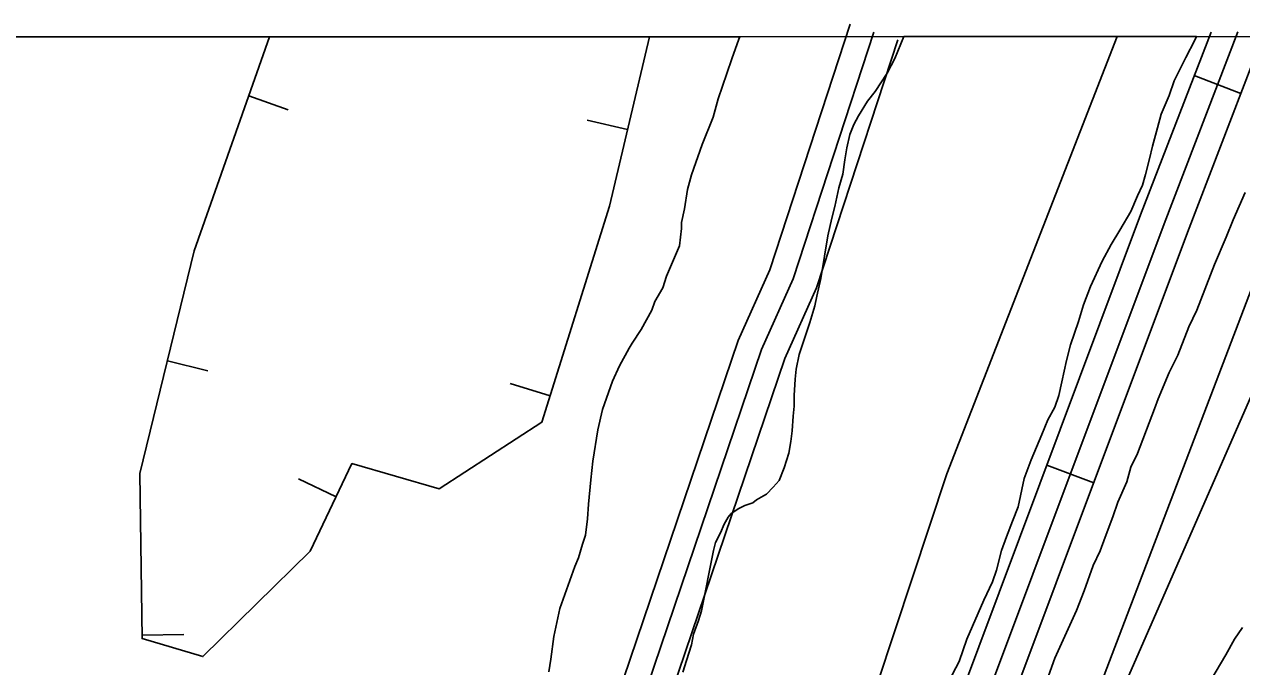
# Model space of a CAD drawing. Extents: x 3271442 to 3309282, y 752266 to 777610.
# Drawn here: x 3287950 to 3288680, y 775453 to 775839 of the extents above; entities that cross this region are included whole.
import ezdxf

# ---------------------------------------------------------------- set-up
doc = ezdxf.new("R2010")
doc.units = 0
for name, color, linetype in [('V-BORW-LINE', 7, 'Continuous'), ('V-GRID-FRAM', 7, 'Continuous'), ('V-LEVE-TOET', 7, 'Continuous'), ('V-ROAD-CNTR', 7, 'Continuous'), ('V-SITE-VEGE', 7, 'Continuous'), ('V-WETL-SWMP', 7, 'Continuous')]:
    doc.layers.add(name, color=color, linetype=linetype)

msp = doc.modelspace()

# ---------------------------------------------------------------- linework, layer by layer
at = {"layer": 'V-BORW-LINE'}
for p, q in [((3288084.24, 775795.57), (3288107.82, 775787.27)), ((3288311.46, 775775.4), (3288287.12, 775781.12)), ((3288035.37, 775636.5), (3288059.66, 775630.56)), ((3288264.97, 775615.5), (3288241.11, 775622.98)), ((3288136.63, 775554.9), (3288114.05, 775565.63)), ((3288020.18, 775471.9), (3288045.18, 775472.25))]:
    msp.add_line(p, q, dxfattribs=at)
msp.add_lwpolyline([(3288096.72, 775831.08), (3288051.52, 775702.54), (3288018.84, 775568.84), (3288020.21, 775469.81), (3288056.74, 775458.99), (3288121.11, 775522.21), (3288146.11, 775574.84), (3288198.45, 775559.64), (3288260.03, 775599.72), (3288300.66, 775729.49), (3288324.57, 775831.14)], dxfattribs=at)
at = {"layer": 'V-GRID-FRAM'}
msp.add_lwpolyline([(3275591.3, 775827.44), (3307043.48, 775836.59), (3307056.71, 757650.81), (3275588.66, 757641.66), (3275591.3, 775827.44)], dxfattribs=at)
at = {"layer": 'V-LEVE-TOET'}
for points in [[(3287788.5, 774708.17), (3287989.07, 774618.37), (3288022.41, 774607.12), (3288077.36, 774578.79), (3288104.28, 774570.49), (3288134.71, 774564.52), (3288156.42, 774572.64), (3288177.01, 774598.33), (3288192.94, 774627.56), (3288205.95, 774660.89), (3288305.01, 774833.89), (3288474.93, 775157.16), (3288552.91, 775331.41), (3288712.06, 775749.02), (3288745.25, 775831.26)], [(3288605.08, 775831.22), (3288502.86, 775568.82), (3288429.97, 775348.27)]]:
    msp.add_lwpolyline(points, dxfattribs=at)
at = {"layer": 'V-ROAD-CNTR'}
for p, q in [((3288651.38, 775807.85), (3288679.38, 775797.08)), ((3288562.95, 775573.87), (3288591.05, 775563.36))]:
    msp.add_line(p, q, dxfattribs=at)
for points in [[(3288174.73, 774748.81), (3288153.56, 774880.93), (3288150.66, 774939.72), (3288155.12, 774996.46), (3288164.46, 775036.92), (3288202.97, 775116.87), (3288236.03, 775178.07), (3288268.31, 775250.54), (3288298.55, 775310.92), (3288301.9, 775329.81), (3288297.62, 775343.9), (3288293.47, 775375.43), (3288300.74, 775421.36), (3288349.37, 775564.9), (3288377.75, 775648.86), (3288396.79, 775691.21), (3288444.99, 775838.59)], [(3288188.37, 774758.28), (3288168.5, 774882.49), (3288165.69, 774939.5), (3288169.99, 774994.18), (3288178.7, 775031.91), (3288216.33, 775110.05), (3288249.5, 775171.45), (3288281.87, 775244.12), (3288312.94, 775306.15), (3288317.3, 775330.73), (3288312.33, 775347.08), (3288308.63, 775375.23), (3288315.35, 775417.75), (3288363.58, 775560.09), (3288391.73, 775643.37), (3288410.8, 775685.79), (3288459.25, 775833.93)], [(3288228.84, 774840.15), (3288289.69, 774946.59), (3288307.48, 774975.9), (3288324.33, 775005.17), (3288340.74, 775034.82), (3288356.89, 775064.8), (3288372.26, 775094.99), (3288387.07, 775125.39), (3288401.64, 775156.12), (3288415.41, 775187.05), (3288428.61, 775218.17), (3288441.42, 775249.75), (3288453.54, 775281.34), (3288461.74, 775303.43), (3288619.21, 775724.21), (3288661.43, 775833.98)], [(3288254.77, 774825.06), (3288315.54, 774931.36), (3288333.3, 774960.63), (3288350.46, 774990.42), (3288367.07, 775020.45), (3288383.47, 775050.88), (3288399.12, 775081.61), (3288414.11, 775112.4), (3288428.9, 775143.6), (3288442.93, 775175.09), (3288456.33, 775206.67), (3288469.33, 775238.74), (3288481.6, 775270.75), (3288489.85, 775292.95), (3288647.26, 775713.57), (3288693.57, 775833.99)], [(3288677.5, 775833.99), (3288633.24, 775718.89), (3288475.79, 775298.19)], [(3288198.62, 774789.15), (3288183.44, 774884.05), (3288180.72, 774939.28), (3288184.85, 774991.89), (3288192.94, 775026.91), (3288229.7, 775103.23), (3288262.97, 775164.82), (3288295.44, 775237.71), (3288327.33, 775301.39), (3288332.7, 775331.65), (3288327.04, 775350.26), (3288323.78, 775375.03), (3288329.97, 775414.15), (3288377.79, 775555.28), (3288405.71, 775637.88), (3288424.8, 775680.37), (3288473.5, 775829.26)]]:
    msp.add_lwpolyline(points, dxfattribs=at)
at = {"layer": 'V-SITE-VEGE'}
for p, q in [((3287553.97, 775830.92), (3288378.87, 775831.16)), ((3288378.18, 775829.61), (3288374.03, 775817.91)), ((3288378.87, 775831.16), (3288378.18, 775829.61)), ((3288471.85, 775818.12), (3288477.23, 775831.19)), ((3288477.23, 775831.19), (3288652.68, 775831.24)), ((3288651.71, 775829.16), (3288646.4, 775818.63)), ((3288652.68, 775831.24), (3288651.71, 775829.16)), ((3288374.03, 775817.91), (3288371.07, 775809.14)), ((3288467.13, 775809.36), (3288471.85, 775818.12)), ((3288646.4, 775818.63), (3288639.31, 775804.6)), ((3288371.07, 775809.14), (3288365.74, 775793.93)), ((3288460.06, 775798.26), (3288467.13, 775809.36)), ((3288639.31, 775804.6), (3288636.35, 775795.83)), ((3288455.35, 775792.42), (3288460.06, 775798.26)), ((3288365.74, 775793.93), (3288362.77, 775782.81)), ((3288450.05, 775783.65), (3288455.35, 775792.42)), ((3288636.35, 775795.83), (3288631.62, 775784.71)), ((3288362.77, 775782.81), (3288356.26, 775766.44)), ((3288447.1, 775778.39), (3288450.05, 775783.65)), ((3288631.62, 775784.71), (3288629.25, 775776.53)), ((3288444.73, 775772.54), (3288447.1, 775778.39)), ((3288629.25, 775776.53), (3288626.28, 775765.41)), ((3288442.94, 775764.35), (3288444.73, 775772.54)), ((3288356.26, 775766.44), (3288349.75, 775748.3)), ((3288441.74, 775757.32), (3288442.94, 775764.35)), ((3288626.28, 775765.41), (3288624.49, 775757.8)), ((3288440.54, 775748.54), (3288441.74, 775757.32)), ((3288624.49, 775757.8), (3288622.12, 775748.44)), ((3288349.75, 775748.3), (3288347.38, 775739.52)), ((3288438.17, 775740.35), (3288440.54, 775748.54)), ((3288622.12, 775748.44), (3288620.33, 775742)), ((3288347.38, 775739.52), (3288345.57, 775727.82)), ((3288435.78, 775729.23), (3288438.17, 775740.35)), ((3288620.33, 775742), (3288617.38, 775735.57)), ((3288617.38, 775735.57), (3288613.25, 775726.21)), ((3288674.73, 775721.29), (3288681.82, 775737.67)), ((3288345.57, 775727.82), (3288343.78, 775719.62)), ((3288434, 775722.21), (3288435.78, 775729.23)), ((3288613.25, 775726.21), (3288606.76, 775715.11)), ((3288343.78, 775719.62), (3288343.77, 775716.11)), ((3288431.61, 775711.68), (3288434, 775722.21)), ((3288670.59, 775710.77), (3288674.73, 775721.29)), ((3288343.77, 775716.11), (3288342.56, 775705.57)), ((3288427.42, 775685.92), (3288431.61, 775711.68)), ((3288606.76, 775715.11), (3288601.45, 775706.34)), ((3288663.5, 775694.39), (3288670.59, 775710.77)), ((3288342.56, 775705.57), (3288334.88, 775687.44)), ((3288601.45, 775706.34), (3288596.15, 775696.41)), ((3288596.15, 775696.41), (3288589.06, 775681.2)), ((3288652.85, 775666.9), (3288663.5, 775694.39)), ((3288332.5, 775680.42), (3288327.79, 775672.24)), ((3288334.88, 775687.44), (3288332.5, 775680.42)), ((3288425.03, 775675.39), (3288427.42, 775685.92)), ((3288589.06, 775681.2), (3288584.92, 775670.09)), ((3288423.84, 775669.53), (3288425.03, 775675.39)), ((3288326.01, 775666.98), (3288319.52, 775655.29)), ((3288327.79, 775672.24), (3288326.01, 775666.98)), ((3288420.87, 775659.59), (3288423.84, 775669.53)), ((3288584.92, 775670.09), (3288581.95, 775660.15)), ((3288648.12, 775656.96), (3288652.85, 775666.9)), ((3288414.35, 775640.28), (3288420.87, 775659.59)), ((3288581.95, 775660.15), (3288577.21, 775646.1)), ((3288319.52, 775655.29), (3288314.22, 775647.1)), ((3288641.62, 775640), (3288648.12, 775656.96)), ((3288312.45, 775644.18), (3288306.56, 775633.66)), ((3288314.22, 775647.1), (3288312.45, 775644.18)), ((3288577.21, 775646.1), (3288574.83, 775636.74)), ((3288412.56, 775631.5), (3288414.35, 775640.28)), ((3288574.83, 775636.74), (3288571.85, 775623.87)), ((3288636.31, 775629.48), (3288641.62, 775640)), ((3288306.56, 775633.66), (3288302.42, 775624.31)), ((3288411.96, 775625.65), (3288412.56, 775631.5)), ((3288629.8, 775613.69), (3288636.31, 775629.48)), ((3288302.42, 775624.31), (3288296.5, 775607.34)), ((3288411.33, 775615.69), (3288411.96, 775625.65)), ((3288571.85, 775623.87), (3288570.07, 775615.67)), ((3288411.31, 775609.25), (3288411.33, 775615.69)), ((3288570.07, 775615.67), (3288567.7, 775608.65)), ((3288296.5, 775607.34), (3288293.52, 775595.05)), ((3288410.7, 775603.39), (3288411.31, 775609.25)), ((3288567.7, 775608.65), (3288563.57, 775601.06)), ((3288617.38, 775580.93), (3288627.44, 775607.84)), ((3288627.44, 775607.84), (3288629.8, 775613.69)), ((3288410.08, 775594.61), (3288410.7, 775603.39)), ((3288563.57, 775601.06), (3288560.02, 775592.28)), ((3288293.52, 775595.05), (3288290.52, 775576.32)), ((3288409.47, 775588.17), (3288410.08, 775594.61)), ((3288408.27, 775581.15), (3288409.47, 775588.17)), ((3288560.02, 775592.28), (3288553.52, 775577.08)), ((3288405.31, 775572.37), (3288408.27, 775581.15)), ((3288613.25, 775572.75), (3288617.38, 775580.93)), ((3288290.52, 775576.32), (3288289.31, 775565.2)), ((3288402.35, 775564.77), (3288405.31, 775572.37)), ((3288553.52, 775577.08), (3288549.38, 775565.97)), ((3288610.87, 775563.98), (3288613.25, 775572.75)), ((3288289.31, 775565.2), (3288288.08, 775550.56)), ((3288398.82, 775560.68), (3288402.35, 775564.77)), ((3288549.38, 775565.97), (3288545.8, 775548.99)), ((3288605.55, 775551.69), (3288610.87, 775563.98)), ((3288392.95, 775555.43), (3288394.71, 775556.6)), ((3288394.71, 775556.6), (3288398.82, 775560.68)), ((3288288.08, 775550.56), (3288287.46, 775541.78)), ((3288378.27, 775547.87), (3288381.79, 775549.62)), ((3288381.79, 775549.62), (3288386.49, 775551.36)), ((3288386.49, 775551.36), (3288388.84, 775553.1)), ((3288388.84, 775553.1), (3288392.95, 775555.43)), ((3288545.8, 775548.99), (3288542.25, 775540.22)), ((3288602.59, 775542.92), (3288605.55, 775551.69)), ((3288287.46, 775541.78), (3288286.25, 775531.82)), ((3288369.45, 775538.54), (3288371.81, 775542.62)), ((3288371.81, 775542.62), (3288373.58, 775544.96)), ((3288373.58, 775544.96), (3288378.27, 775547.87)), ((3288597.86, 775530.64), (3288602.59, 775542.92)), ((3288367.09, 775533.27), (3288369.45, 775538.54)), ((3288542.25, 775540.22), (3288538.7, 775530.86)), ((3288286.25, 775531.82), (3288284.48, 775526.56)), ((3288362.95, 775522.75), (3288364.14, 775527.43)), ((3288364.14, 775527.43), (3288367.09, 775533.27)), ((3288538.7, 775530.86), (3288535.74, 775522.67)), ((3288594.9, 775522.45), (3288597.86, 775530.64)), ((3288284.48, 775526.56), (3288282.1, 775518.37)), ((3288355.78, 775486.46), (3288362.95, 775522.75)), ((3288535.74, 775522.67), (3288532.77, 775510.97)), ((3288590.76, 775513.68), (3288594.9, 775522.45)), ((3288279.74, 775513.1), (3288270.86, 775487.95)), ((3288282.1, 775518.37), (3288279.74, 775513.1)), ((3288585.43, 775498.47), (3288590.76, 775513.68)), ((3288532.77, 775510.97), (3288530.4, 775503.95)), ((3288530.4, 775503.95), (3288525.08, 775492.84)), ((3288580.71, 775486.77), (3288585.43, 775498.47)), ((3288525.08, 775492.84), (3288515.04, 775469.45)), ((3288270.86, 775487.95), (3288267.28, 775470.98)), ((3288354, 775480.61), (3288355.78, 775486.46)), ((3288567.71, 775458.12), (3288580.71, 775486.77)), ((3288351.04, 775472.42), (3288354, 775480.61)), ((3288680.24, 775476.44), (3288675.53, 775469.43)), ((3288267.28, 775470.98), (3288265.47, 775457.52)), ((3288349.85, 775465.98), (3288351.04, 775472.42)), ((3288515.04, 775469.45), (3288510.3, 775456)), ((3288675.53, 775469.43), (3288670.22, 775460.08)), ((3288346.88, 775456.62), (3288349.85, 775465.98)), ((3288265.47, 775457.52), (3288264.27, 775449.9)), ((3288344.51, 775449.6), (3288346.88, 775456.62)), ((3288510.3, 775456), (3288495.55, 775427.94)), ((3288562.97, 775444.67), (3288567.71, 775458.12)), ((3288670.22, 775460.08), (3288661.38, 775444.88))]:
    msp.add_line(p, q, dxfattribs=at)
at = {"layer": 'V-WETL-SWMP'}
msp.add_line((3288463.11, 775106.26), (3288779.65, 775831.27), dxfattribs=at)

doc.saveas('drawing.dxf')
